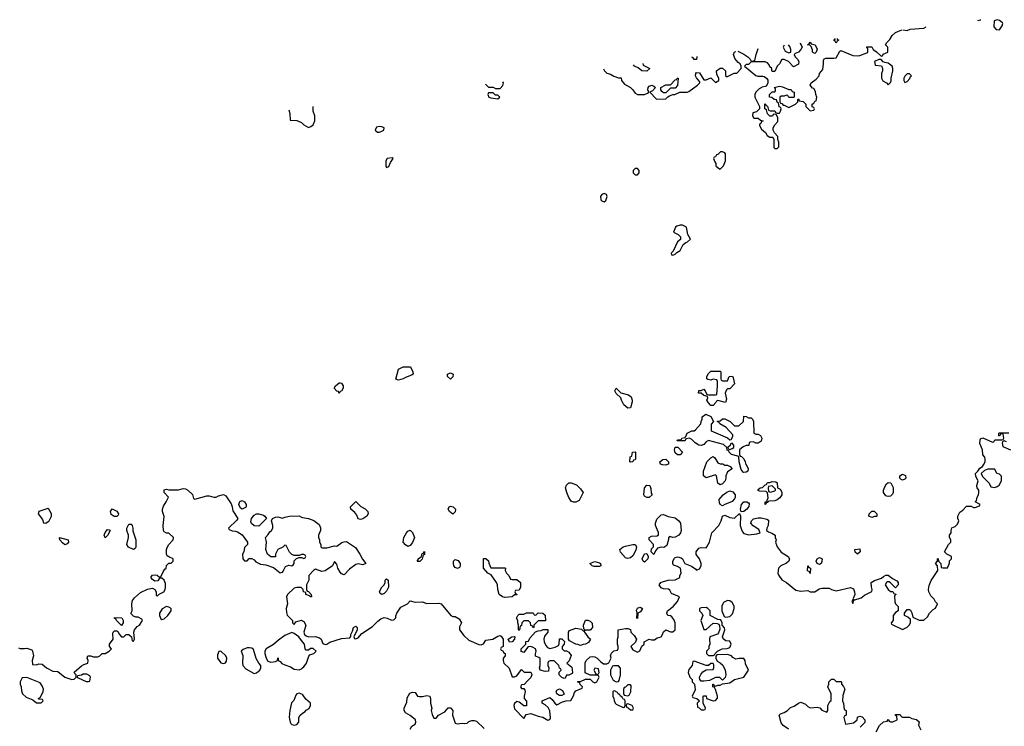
# Model space of a CAD drawing. Header units: inches. Extents: x 2380249 to 2585472, y 382747 to 546448.
# Tile 328 of 626: x 2567609 to 2575931, y 393876 to 399843. Entities that reach past the tile are written whole.
import ezdxf

# ---------------------------------------------------------------- set-up
doc = ezdxf.new("R2010")
doc.units = ezdxf.units.IN
doc.header["$MEASUREMENT"] = 0
doc.layers.add('C5369', color=7, linetype='Continuous')
doc.layers.add('C5379', color=7, linetype='Continuous')

msp = doc.modelspace()

# ---------------------------------------------------------------- linework, layer by layer
at = {"layer": 'C5369', "color": 4}
for points, elevation in [([(2569883.7, 399082.7), (2569890.9, 399050.9), (2569894, 398994), (2569950, 398990.8), (2569970, 398984), (2569990, 398974.8), (2570000, 398965.4)], 36), ([(2567598, 394538), (2567612.7, 394532.7), (2567650, 394531.3), (2567670, 394536), (2567710, 394522), (2567718, 394510), (2567724.7, 394470), (2567714, 394430), (2567718, 394398), (2567750, 394394), (2567770, 394402), (2567799.6, 394399.6), (2567834, 394370), (2567890, 394342), (2567930, 394338), (2567990, 394291), (2568050, 394272), (2568070, 394274), (2568086, 394290), (2568086, 394310), (2568076.4, 394316.4), (2568070, 394332), (2568130, 394386), (2568150, 394398), (2568186, 394410), (2568188, 394430), (2568178, 394450), (2568186, 394470), (2568210, 394472), (2568230, 394462), (2568270, 394462), (2568286, 394470), (2568306, 394490), (2568330, 394491.3), (2568366, 394510), (2568386, 394530), (2568368, 394550), (2568368.4, 394568.4), (2568398, 394610), (2568396.4, 394656.4), (2568399, 394670), (2568410, 394681), (2568430, 394682), (2568436.9, 394676.9), (2568452, 394650), (2568470, 394632), (2568490, 394632), (2568510, 394651.3), (2568531.6, 394651.6), (2568554, 394630), (2568558, 394598), (2568570, 394594), (2568578, 394610), (2568574, 394670), (2568579, 394690), (2568602.7, 394717.3), (2568622, 394730), (2568648, 394770), (2568640.4, 394780.4), (2568610, 394798), (2568590, 394798), (2568570, 394806), (2568548.4, 394828.4), (2568558, 394850), (2568557.2, 394910), (2568562, 394938), (2568578.6, 394961.4), (2568630, 395006.8), (2568690, 395034), (2568730, 395041), (2568750.9, 395030.9), (2568762, 395010), (2568762, 394982), (2568770, 394974), (2568788, 394992), (2568826, 395010), (2568838, 395030), (2568842, 395050), (2568840.4, 395080.4), (2568828.4, 395108.4), (2568810, 395126), (2568790, 395126), (2568775.3, 395104.7), (2568750, 395102), (2568730, 395115.3), (2568719, 395130), (2568721.2, 395138.8), (2568730, 395151.3), (2568756, 395156), (2568771.6, 395151.6), (2568790, 395134), (2568802, 395138), (2568820.2, 395179.8), (2568836.4, 395203.6), (2568846, 395210), (2568850, 395234), (2568870, 395254), (2568890, 395254), (2568906, 395270), (2568906, 395290), (2568870, 395306), (2568856.4, 395316.4), (2568848.7, 395330), (2568848.8, 395368.9), (2568854.6, 395385.4), (2568868.8, 395411.1), (2568906, 395450), (2568908, 395470), (2568870, 395506), (2568850, 395506), (2568830, 395518), (2568824, 395530), (2568822, 395570), (2568828.4, 395648.4), (2568815.3, 395690), (2568815.3, 395710), (2568824.7, 395735.3), (2568848, 395770), (2568866, 395810), (2568829.1, 395849.1), (2568830, 395872), (2568850, 395878), (2568870, 395872), (2568950, 395872), (2568990, 395884.7), (2569010, 395882), (2569030.9, 395870.9), (2569070, 395834), (2569078, 395798), (2569090, 395794), (2569190, 395822), (2569210, 395822), (2569250, 395812), (2569270, 395812), (2569290, 395822), (2569330, 395832), (2569350, 395822), (2569395.3, 395755.3), (2569404.7, 395730), (2569410, 395694), (2569452, 395630), (2569443.6, 395616.4), (2569374, 395550), (2569378, 395538), (2569405.4, 395525.4), (2569430, 395524.7), (2569450, 395518), (2569490, 395491.3), (2569534, 395430), (2569534, 395410), (2569510, 395386), (2569502, 395350), (2569492, 395330), (2569494, 395290), (2569510, 395274), (2569530, 395274), (2569548.4, 395291.6), (2569570, 395292), (2569590, 395282), (2569604.7, 395264.7), (2569643.6, 395243.6), (2569690, 395238), (2569755.3, 395215.3), (2569810, 395171.3), (2569830, 395178), (2569835.5, 395184.5), (2569855.3, 395224.7), (2569883.1, 395236.9), (2569910, 395232), (2569920.4, 395239.6), (2569928, 395250), (2569930, 395274), (2569947.3, 395292.7), (2569970, 395302), (2569990, 395302), (2570000, 395298)], 32), ([(2570000, 395326), (2569990, 395326), (2569970, 395318), (2569930, 395318), (2569910, 395326), (2569890, 395346), (2569862, 395402), (2569850, 395406), (2569831.6, 395388.4), (2569791.6, 395368.4), (2569772, 395330), (2569770, 395306), (2569730, 395308), (2569702, 395330), (2569689.1, 395369.1), (2569695.3, 395430), (2569686, 395470), (2569710, 395494), (2569722, 395518), (2569738, 395530), (2569748, 395550), (2569748.7, 395570), (2569738, 395610), (2569746, 395630), (2569770, 395642), (2569790, 395644.7), (2569830, 395632), (2569850, 395642), (2569890, 395651.3), (2569970, 395654), (2569990, 395642), (2570000, 395640.2)], 32), ([(2570000, 395035.6), (2569987.3, 395047.3), (2569950, 395048), (2569930, 395042), (2569872, 394990), (2569864.7, 394970), (2569871.3, 394910), (2569862, 394870), (2569863.6, 394836.4), (2569870, 394814), (2569914, 394770), (2569914, 394750), (2569930, 394734), (2569942, 394758), (2569950, 394762), (2569990, 394771), (2570000, 394766.5)], 32), ([(2570000, 394589.7), (2569968.7, 394630), (2569930, 394659), (2569910, 394668.7), (2569850, 394641.2), (2569795.9, 394604.1), (2569754.4, 394565.6), (2569691.2, 394528.9), (2569682, 394510), (2569681, 394490), (2569690.9, 394450.9), (2569705.4, 394425.4), (2569730, 394418), (2569770, 394422), (2569788, 394432), (2569790, 394454), (2569794, 394450), (2569794, 394430), (2569810, 394422), (2569825.2, 394405.2), (2569850, 394393.4), (2569897.1, 394377.1), (2569930, 394358), (2569970, 394352), (2569990, 394362), (2570000, 394370)], 32), ([(2570000, 394142.8), (2569970, 394155.3), (2569951.2, 394148.9), (2569942, 394138), (2569925.4, 394094.6), (2569906.4, 394073.6), (2569891.2, 394008.9), (2569887.1, 393952.9), (2569896, 393910), (2569899.6, 393899.6), (2569910, 393891.3), (2569930, 393886), (2569950, 393892), (2569968, 393910), (2569968.7, 393950), (2569978, 393970), (2570000, 393985.4)], 32)]:
    msp.add_lwpolyline(points, dxfattribs=dict(at, elevation=elevation))
for points, elevation in [([(2569490, 395708.7), (2569476.4, 395716.4), (2569462, 395750), (2569470, 395774), (2569490, 395782), (2569510, 395772), (2569522, 395750), (2569522, 395730), (2569516.9, 395723.1)], 32), ([(2567846.4, 395713.6), (2567771.6, 395688.4), (2567764.7, 395670), (2567801, 395621), (2567810, 395594), (2567830, 395592), (2567850, 395604.7), (2567858, 395610), (2567878, 395650), (2567878, 395670), (2567855.3, 395710)], 36), ([(2568406.3, 395646.3), (2568383.2, 395663.2), (2568375.3, 395690), (2568390, 395712), (2568430, 395691.3), (2568444.7, 395670), (2568442, 395658), (2568430, 395648.7)], 32), ([(2569630, 395566), (2569590, 395568), (2569568.8, 395588.9), (2569563.1, 395603.1), (2569568.7, 395630), (2569590, 395658), (2569610, 395671), (2569630, 395671), (2569670, 395658), (2569682, 395650), (2569694, 395630)], 32), ([(2568570, 395368.7), (2568527, 395387), (2568514, 395410), (2568529, 395470), (2568529, 395490), (2568515.3, 395530), (2568515.3, 395550), (2568530, 395582), (2568550, 395582), (2568558, 395570), (2568564.7, 395550), (2568565.4, 395525.4), (2568590.8, 395450), (2568591, 395389), (2568583.6, 395376.4)], 32), ([(2568330, 395466), (2568324, 395490), (2568330, 395512), (2568350, 395538), (2568370, 395534), (2568372, 395530), (2568350, 395486)], 32), ([(2567990, 395409.2), (2567970, 395424), (2567949, 395450), (2567946, 395470), (2568018, 395450), (2568021, 395430), (2568010, 395415.3)], 32), ([(2568850, 394888), (2568811.6, 394868.4), (2568791.3, 394830), (2568791.3, 394810), (2568802.8, 394782.8), (2568810, 394778), (2568830, 394782), (2568862, 394810), (2568888, 394850), (2568888, 394870), (2568870, 394882)], 32), ([(2568470, 394728), (2568426, 394770), (2568422, 394782), (2568410, 394786), (2568410, 394794), (2568471.2, 394791.1), (2568482, 394770), (2568482, 394750)], 32), ([(2569310, 394508.7), (2569292, 394508), (2569279.6, 394480.4), (2569281, 394450), (2569310, 394411.3), (2569330, 394406), (2569349, 394411), (2569355.5, 394424.5), (2569359.3, 394450), (2569352.3, 394470)], 32), ([(2569550, 394539), (2569530, 394537.2), (2569496.9, 394523.1), (2569482, 394510), (2569493.7, 394473.7), (2569490.7, 394410), (2569494.8, 394390), (2569521.1, 394361.1), (2569583.5, 394323.5), (2569590, 394321), (2569610, 394326), (2569638, 394350), (2569648, 394370), (2569648, 394390), (2569630, 394408), (2569607.3, 394447.3), (2569584, 394524), (2569570, 394535.3)], 32), ([(2568176.4, 394316.4), (2568145.4, 394314.6), (2568130, 394306), (2568098, 394302), (2568094, 394290), (2568103.6, 394283.6), (2568170, 394254), (2568190, 394254), (2568202, 394258), (2568206, 394290), (2568202, 394302)], 32), ([(2567670, 394288), (2567630, 394286), (2567611.3, 394250), (2567611.6, 394231.6), (2567622, 394210), (2567623.6, 394176.4), (2567631.3, 394150), (2567662, 394122), (2567719.8, 394099.8), (2567750, 394074), (2567790, 394074), (2567806, 394090), (2567802, 394102), (2567770, 394106), (2567766, 394110), (2567782, 394118), (2567796.4, 394143.6), (2567808, 394170), (2567808.7, 394190), (2567798, 394218), (2567782, 394242)], 32)]:
    msp.add_lwpolyline(points, close=True, dxfattribs=dict(at, elevation=elevation))
at = {"layer": 'C5379', "color": 4}
for points, elevation in [([(2575703.7, 399839.2), (2575710, 399836), (2575730, 399840.7), (2575733.1, 399843)], 36), ([(2574202.5, 399644.3), (2574214, 399630), (2574222, 399610), (2574212, 399590), (2574192, 399570), (2574162, 399558), (2574154, 399550), (2574162, 399530), (2574182, 399510), (2574194, 399490), (2574191.2, 399468.9), (2574150, 399446), (2574106, 399490), (2574070, 399506), (2574050, 399506), (2574032, 399470), (2574012, 399450), (2573990, 399406), (2573970, 399406), (2573966, 399410), (2573966, 399430), (2573950, 399446), (2573943.1, 399463.1), (2573930, 399478), (2573908.4, 399488.4), (2573790, 399486), (2573770, 399466), (2573750, 399466), (2573734, 399450), (2573830, 399372), (2573846.4, 399366.4), (2573890, 399366), (2573902, 399362), (2573922, 399350), (2573931.2, 399331.1), (2573931.6, 399308.4), (2573916.9, 399283.1), (2573910, 399278), (2573885.4, 399274.6), (2573859.6, 399260.4), (2573832, 399230), (2573822, 399210), (2573822, 399190), (2573862, 399110), (2573862, 399090), (2573836, 399064), (2573804.7, 399055.3), (2573802, 399030), (2573812.7, 399012.7), (2573850, 399012), (2573870, 398994), (2573894, 398990), (2573878, 398982), (2573872.7, 398967.3), (2573862, 398958), (2573862, 398950), (2573879.6, 398919.6), (2573911.3, 398891.3), (2573925.4, 398865.4), (2573950, 398852), (2573974, 398850), (2573982, 398830), (2573983.6, 398763.6), (2573990, 398754), (2574010, 398754), (2574026, 398770), (2574026, 398810), (2574018, 398830), (2574016.4, 398856.4), (2573988.4, 398888.4), (2573978, 398910), (2573978, 398930), (2573990, 398954), (2574016.4, 398983.6), (2574016.4, 399016.4), (2574002, 399042), (2573990, 399046), (2573978, 399042), (2573971.6, 399028.4), (2573948.4, 399028.4), (2573928.4, 399048.4), (2573922, 399082), (2573906, 399090), (2573906, 399130), (2573910, 399134), (2573918, 399118), (2573930, 399114), (2573938, 399078), (2573952.7, 399072.7), (2573992, 399072), (2573998, 399058), (2574010, 399054), (2574030, 399054), (2574038, 399070), (2574046, 399090), (2574042, 399102), (2574027.3, 399107.3), (2574022, 399142), (2574010, 399146), (2574006, 399166), (2573986, 399170), (2573967.3, 399187.3), (2573946, 399190), (2573946, 399210), (2573970, 399234), (2573990, 399234), (2573996.4, 399243.6), (2573998, 399258), (2573986, 399270), (2574030, 399282), (2574056.9, 399276.9), (2574110, 399254), (2574130, 399254), (2574138, 399238), (2574154, 399230), (2574154, 399190), (2574150, 399186), (2574110, 399186), (2574102, 399202), (2574090, 399206), (2574070, 399198), (2574043.6, 399196.4), (2574034, 399190), (2574034, 399150), (2574038, 399138), (2574050, 399134), (2574062, 399122), (2574070, 399122), (2574110, 399102), (2574116.4, 399103.6), (2574166, 399130), (2574186, 399150), (2574186, 399170), (2574190, 399174), (2574198, 399158), (2574230, 399152), (2574254, 399130), (2574254, 399110), (2574290, 399074), (2574322, 399078), (2574326, 399090), (2574322, 399102), (2574307.3, 399107.3), (2574306, 399130), (2574322, 399138), (2574330, 399154), (2574342, 399158), (2574346, 399190), (2574338, 399210), (2574336.4, 399236.4), (2574322, 399262), (2574310, 399266), (2574288.8, 399291.1), (2574298, 399310), (2574340.4, 399339.6), (2574366, 399370), (2574368, 399390), (2574396.5, 399423.5), (2574404, 399470), (2574402, 399498), (2574407.3, 399512.7), (2574422, 399518), (2574490, 399518), (2574510, 399522), (2574542, 399578), (2574550, 399582), (2574650, 399541), (2574690, 399538), (2574710, 399542), (2574770, 399562), (2574778, 399570), (2574778, 399598), (2574770, 399606), (2574770, 399614), (2574810, 399614), (2574822, 399590), (2574851.2, 399571.1), (2574890, 399534), (2574902, 399538), (2574908.4, 399551.6), (2574946, 399570), (2574946, 399610), (2574926, 399630), (2574938, 399650), (2574963.1, 399676.9), (2574982, 399710), (2575010, 399736), (2575065.4, 399756.3)], 36), ([(2575073.9, 399757.4), (2575110, 399752), (2575136.4, 399763.6), (2575250, 399772), (2575269.7, 399782.8)], 36), ([(2574510, 399646), (2574502, 399662), (2574488, 399670), (2574502, 399678), (2574502.6, 399683.2)], 36), ([(2574517.1, 399685.1), (2574518, 399678), (2574532, 399670), (2574518, 399662), (2574510, 399646)], 36), ([(2572543.5, 399428.9), (2572552, 399410), (2572570, 399392), (2572602, 399382), (2572630, 399366), (2572670, 399352), (2572692.7, 399352.7), (2572694, 399330), (2572719.6, 399299.6), (2572771.2, 399271.1), (2572792, 399250), (2572810, 399222), (2572830, 399212), (2572888.4, 399211.6), (2572916.4, 399223.6), (2572926, 399230), (2572918, 399250), (2572922, 399270), (2572930, 399282), (2572951, 399291), (2572970, 399282), (2572982, 399270), (2572956.9, 399243.1), (2572934, 399230), (2572990, 399172), (2573070, 399174), (2573087.3, 399192.7), (2573100.4, 399199.6), (2573128.4, 399211.6), (2573147.3, 399212.7), (2573188.4, 399231.6), (2573250, 399231.3), (2573263.1, 399236.9), (2573338, 399290), (2573358, 399310), (2573358, 399318), (2573328.4, 399351.6), (2573322, 399370), (2573324, 399390), (2573330, 399398), (2573354.4, 399394.4), (2573390, 399334), (2573410, 399334), (2573450, 399352), (2573490, 399314), (2573518, 399330), (2573518, 399350), (2573500.4, 399380.4), (2573498, 399410), (2573530, 399434), (2573550, 399434), (2573574, 399410), (2573574, 399370), (2573583.6, 399363.6), (2573590, 399362), (2573648.4, 399391.6), (2573670, 399392), (2573706, 399430), (2573708, 399450), (2573698, 399470), (2573681.2, 399481.2), (2573654.6, 399514.6), (2573642, 399550), (2573650, 399572), (2573660.8, 399573.9)], 36), ([(2573678.2, 399576.2), (2573730.7, 399550.7), (2573762, 399530), (2573782, 399510), (2573790, 399494), (2573822, 399498), (2573834, 399550), (2573851, 399598.6)], 36), ([(2574070.6, 399627.2), (2574062, 399610), (2574078, 399578), (2574110, 399562), (2574126, 399570), (2574128, 399590), (2574118, 399618), (2574107.5, 399631.9)], 36), ([(2572875.3, 399472), (2572878, 399458), (2572934, 399430), (2572910, 399408.7)], 36), ([(2573310, 399506), (2573302, 399522), (2573290.4, 399525.9)], 36), ([(2573332.3, 399531.3), (2573330, 399506), (2573310, 399506)], 36), ([(2572910, 399408.7), (2572866, 399410), (2572836.4, 399436.4), (2572806, 399450), (2572796.3, 399461.7)], 36), ([(2571544.8, 399299.2), (2571570, 399274), (2571610, 399272), (2571630, 399262), (2571670, 399262), (2571693.6, 399286.4), (2571698, 399310), (2571693.7, 399318.6)], 36), ([(2570000, 398965.4), (2570010, 398956), (2570050, 398932), (2570070, 398942), (2570090, 398954), (2570102, 398990), (2570102, 399030), (2570089.2, 399070), (2570088.7, 399110), (2570089, 399110.2)], 36), ([(2570000, 394766.5), (2570010, 394762), (2570026, 394730), (2570011, 394670), (2570016, 394650), (2570030, 394638.8), (2570050, 394630.8), (2570110, 394634.8), (2570142.8, 394622.8), (2570158, 394610), (2570170, 394574), (2570190, 394566), (2570206, 394570), (2570230, 394584.7), (2570330, 394618), (2570398, 394622), (2570407.3, 394632.7), (2570408, 394650), (2570422, 394678), (2570429.3, 394710.7), (2570450, 394722), (2570462, 394710), (2570462, 394690), (2570434, 394630), (2570438, 394618), (2570450, 394614), (2570470, 394622), (2570500.2, 394659.8), (2570590, 394718), (2570635.5, 394764.5), (2570662, 394782), (2570690, 394794.8), (2570714, 394790), (2570750, 394772), (2570770, 394774), (2570788, 394792), (2570788, 394808), (2570795.3, 394830), (2570830, 394882), (2570886, 394910), (2570910, 394934), (2570950, 394924.7), (2571010, 394926), (2571050, 394911.3), (2571150, 394916), (2571170, 394911), (2571251.6, 394811.6), (2571270, 394802), (2571290, 394802), (2571323.6, 394783.6), (2571342, 394750), (2571325.4, 394714.6), (2571324.7, 394690), (2571363.5, 394643.5), (2571404, 394604), (2571490, 394566), (2571510, 394564.7), (2571529, 394571), (2571550, 394602), (2571609.1, 394610.9), (2571650, 394638), (2571670, 394642), (2571678, 394638), (2571694, 394610), (2571694, 394550), (2571678, 394542), (2571674, 394530), (2571678, 394518), (2571692.7, 394512.7), (2571698, 394498), (2571712, 394490), (2571712, 394470), (2571694, 394450), (2571694, 394430), (2571702, 394410), (2571745.4, 394365.4), (2571770, 394294), (2571790, 394292), (2571810, 394302), (2571850, 394354), (2571872.7, 394332.7), (2571930, 394331.3), (2571938, 394310), (2571930, 394288), (2571899.6, 394260.4), (2571872.7, 394227.3), (2571850, 394226), (2571842, 394210), (2571850, 394194), (2571870, 394194), (2571879.6, 394179.6), (2571882, 394170), (2571871.3, 394130), (2571871.6, 394111.6), (2571892, 394088), (2571892.7, 394047.3), (2571870, 394048), (2571830, 394078), (2571810, 394086), (2571791.6, 394068.4), (2571784.7, 394050), (2571790, 394022), (2571870, 393942), (2571890, 393974), (2571930, 393984.7), (2571990, 393961), (2572030, 393951.3), (2572074, 393926), (2572088.4, 393931.6), (2572094, 393946), (2572090, 394006), (2572074.6, 394034.6), (2572050, 394058), (2572026, 394070), (2572026, 394090), (2572090, 394118), (2572110, 394102), (2572132, 394070), (2572150, 394058), (2572198, 394082), (2572228.4, 394091.6), (2572267.3, 394092.7), (2572290, 394134), (2572298, 394162), (2572310, 394174), (2572362, 394198), (2572366, 394210), (2572347.3, 394227.3), (2572342, 394242), (2572327.3, 394247.3), (2572327.3, 394252.7), (2572350, 394254), (2572390, 394274), (2572430, 394274), (2572454, 394250), (2572470, 394242), (2572486, 394250), (2572506, 394290), (2572502, 394302), (2572490, 394306), (2572430, 394306), (2572387.3, 394327.3), (2572388.4, 394411.6), (2572398, 394430), (2572430, 394462), (2572450, 394464.7), (2572470, 394462), (2572490.7, 394450.7), (2572519.6, 394419.6), (2572543.6, 394403.6), (2572570, 394402), (2572588, 394412), (2572608, 394450), (2572602, 394470), (2572610, 394494), (2572630, 394512), (2572662, 394518), (2572667.3, 394532.7), (2572668, 394550), (2572662, 394570), (2572662, 394610), (2572668, 394630), (2572666, 394690), (2572730, 394702), (2572750, 394702), (2572772.7, 394692.7), (2572774, 394670), (2572803.6, 394643.6), (2572822, 394610), (2572812.7, 394587.3), (2572774, 394550), (2572790, 394522), (2572830, 394502), (2572850, 394514), (2572867.3, 394552.7), (2572886, 394570), (2572886, 394590), (2572930, 394612), (2572950, 394604.7), (2572974.6, 394605.4), (2572998, 394622), (2573030, 394632), (2573042, 394650), (2573050, 394674), (2573068.8, 394691.1), (2573110, 394672), (2573130, 394672), (2573148, 394690), (2573148, 394750), (2573136.4, 394776.4), (2573120.4, 394800.4), (2573110, 394808), (2573086, 394810), (2573078, 394830), (2573084, 394850), (2573132.9, 394887.1), (2573168, 394930), (2573186, 394970), (2573117.2, 394997.2), (2573104, 395024), (2573094, 395034), (2573050, 395037.2), (2573030, 395045.2), (2573014, 395070), (2573028, 395090), (2573043.2, 395096.8), (2573090, 395111), (2573150, 395112), (2573188, 395132), (2573188, 395148), (2573199, 395170), (2573195.3, 395210), (2573170, 395224), (2573135.3, 395235.3), (2573129.1, 395249.1), (2573129.2, 395270.8), (2573143.2, 395296.8), (2573150, 395301), (2573170, 395306.8), (2573198.5, 395298.5), (2573211, 395290), (2573232, 395250), (2573287.1, 395227.1), (2573323.6, 395203.6), (2573330, 395194), (2573354.6, 395205.4), (2573368, 395230), (2573368, 395250), (2573355.3, 395290), (2573327, 395327), (2573325.2, 395350), (2573350, 395378.8), (2573370, 395384.7), (2573410, 395382), (2573418, 395390), (2573439, 395430), (2573459, 395510), (2573518, 395570), (2573538, 395610), (2573549.2, 395650.8), (2573570, 395658), (2573610, 395638), (2573650, 395632), (2573694, 395674), (2573702, 395650), (2573698, 395570), (2573711.3, 395530), (2573716.9, 395516.9), (2573730, 395504.7), (2573770, 395491.3), (2573840.4, 395499.6), (2573866, 395510), (2573856.5, 395536.5), (2573809.3, 395569.3), (2573789, 395590), (2573793.2, 395610), (2573810, 395626.8), (2573850, 395636.4), (2573875.2, 395635.2), (2573924.7, 395624.7), (2573936.9, 395616.9), (2573934.8, 395570), (2573924.7, 395550), (2573922, 395530), (2573936.9, 395516.9), (2573966.4, 395506.4), (2573994, 395490), (2573994, 395470), (2574002, 395450), (2573998, 395430), (2574011, 395390), (2574045.2, 395345.2), (2574104.7, 395310), (2574114.8, 395290), (2574110, 395269), (2574090, 395254), (2574042, 395230), (2574022, 395210), (2574018, 395170), (2574024.7, 395150), (2574051.6, 395111.6), (2574090, 395091.3), (2574170, 395026), (2574210, 395018), (2574270, 395022), (2574290, 395012), (2574330, 395012), (2574364.7, 395035.3), (2574390, 395042), (2574450, 395042), (2574470, 395031.3), (2574510, 395021), (2574630, 395046.8), (2574655.5, 395035.5), (2574664, 395010), (2574666.8, 394990), (2574654, 394954), (2574658, 394942), (2574650, 394946), (2574642, 394930), (2574650, 394914), (2574660.4, 394939.6), (2574720.2, 394959.8), (2574750, 394982), (2574810, 395014), (2574815.3, 395030), (2574807.3, 395052.7), (2574806, 395090), (2574833.6, 395106.4), (2574894, 395126), (2574910, 395142), (2574930, 395152), (2574950, 395152), (2574984.7, 395124.7), (2575023.6, 395103.6), (2575034, 395090), (2575034, 395070), (2575010, 395046), (2574970, 395088), (2574956.4, 395096.4), (2574943.6, 395096.4), (2574934, 395090), (2574924.7, 395070), (2574950, 395032), (2574970, 395014), (2574990, 395014), (2574998, 394998), (2575012.7, 394992.7), (2575012.7, 394987.3), (2575002, 394978), (2575005.4, 394925.4), (2575012, 394910), (2575032.7, 394887.3), (2575034, 394850), (2575010, 394838), (2574992, 394810), (2574992, 394770), (2574974, 394750), (2574978, 394738), (2575070, 394692), (2575110, 394712), (2575128, 394730), (2575138, 394750), (2575138, 394778), (2575116.4, 394796.4), (2575086, 394810), (2575086, 394830), (2575110, 394862), (2575130, 394862), (2575136.9, 394856.9), (2575150, 394834), (2575158, 394798), (2575210, 394772), (2575250, 394772), (2575280.4, 394799.6), (2575298, 394830), (2575330, 394862), (2575350, 394874), (2575366, 394910), (2575350, 394926), (2575338, 394950), (2575310, 394978), (2575293.2, 395010), (2575289, 395030), (2575296.5, 395063.5), (2575313.6, 395106.4), (2575368, 395190), (2575366, 395230), (2575348.7, 395250), (2575366, 395270), (2575366, 395290), (2575372.7, 395292.7), (2575374, 395270), (2575394, 395250), (2575398, 395218), (2575410, 395214), (2575450, 395214), (2575467.3, 395252.7), (2575468.4, 395271.6), (2575486, 395290), (2575486, 395310), (2575446, 395330), (2575426, 395350), (2575458, 395410), (2575478, 395430), (2575478, 395450), (2575468, 395470), (2575468.4, 395488.4), (2575482, 395510), (2575482, 395530), (2575488.4, 395551.6), (2575516.4, 395563.6), (2575536.4, 395583.6), (2575546, 395610), (2575538, 395630), (2575538, 395650), (2575556.4, 395683.6), (2575580.4, 395699.6), (2575610, 395734), (2575650, 395734), (2575670, 395722), (2575683.6, 395723.6), (2575722, 395738), (2575726, 395750), (2575686, 395770), (2575696.4, 395783.6), (2575702, 395810), (2575714, 395830), (2575715.3, 395850), (2575715.3, 395870), (2575702, 395890), (2575699, 395910), (2575708.7, 395950), (2575690, 395986), (2575688.7, 396010), (2575708.4, 396031.6), (2575723.1, 396056.9), (2575746, 396070), (2575756.4, 396083.6), (2575768, 396110), (2575768, 396130), (2575767.3, 396147.3), (2575748.8, 396168.9), (2575748, 396210), (2575723.1, 396263.1), (2575725.6, 396294.4), (2575730, 396302), (2575750, 396312), (2575830, 396274), (2575842, 396278), (2575850, 396294), (2575910, 396294), (2575922, 396298), (2575926, 396310), (2575922, 396342), (2575910, 396346), (2575898, 396342), (2575890, 396326), (2575886, 396330), (2575886, 396350), (2575890, 396354), (2575970, 396354)], 32), ([(2575950, 396278), (2575930, 396286), (2575918, 396282), (2575914, 396270), (2575918, 396238), (2575982, 396210)], 32), ([(2570000, 395640.2), (2570050, 395631), (2570093.7, 395613.7), (2570138.8, 395578.8), (2570151.6, 395551.6), (2570151.2, 395528.9), (2570134, 395490), (2570134, 395470), (2570142, 395450), (2570142, 395430), (2570154, 395410), (2570154, 395390), (2570163.6, 395383.6), (2570203.6, 395383.6), (2570270, 395401), (2570290, 395398), (2570332.5, 395427.5), (2570350, 395434.8), (2570370, 395436), (2570446.4, 395386.4), (2570484.7, 395330), (2570506, 395286), (2570534, 395250), (2570510, 395238), (2570470, 395248), (2570450, 395242), (2570396.8, 395203.2), (2570350, 395155.3), (2570330, 395162), (2570316.5, 395176.5), (2570299, 395210), (2570290, 395246), (2570270, 395266), (2570252, 395230), (2570190, 395188.7), (2570163.1, 395183.1), (2570110, 395202), (2570092, 395190), (2570052, 395150), (2570052, 395110), (2570034, 395070), (2570034, 395030), (2570038, 395018), (2570050, 395014), (2570072, 394990), (2570074, 394970), (2570066, 394970), (2570058, 394978), (2570028, 394990), (2570026, 395006), (2570008, 395010), (2570006, 395030), (2570000, 395035.6)], 32), ([(2570000, 395298), (2570010, 395294), (2570022, 395298), (2570026, 395310), (2570022, 395322), (2570010, 395326), (2570000, 395326)], 32), ([(2570000, 394370), (2570010, 394378), (2570031.7, 394408.3), (2570053.2, 394466.8), (2570062, 394478), (2570095.3, 394490), (2570114, 394510), (2570090, 394532.7), (2570067.1, 394532.9), (2570050, 394518), (2570030, 394518), (2570022, 394530), (2570015.3, 394570), (2570000, 394589.7)], 32), ([(2574108, 393850), (2574062, 393882), (2574044.1, 393904.1), (2574029.2, 393970.8), (2574039, 393981), (2574069.1, 393990.9), (2574098, 394010), (2574124.7, 394035.3), (2574153.6, 394046.4), (2574190, 394072), (2574210, 394078), (2574250, 394062), (2574270, 394042), (2574290, 394032), (2574350, 394038), (2574371, 394031), (2574390, 394012), (2574430, 393994), (2574438, 394010), (2574438, 394050), (2574456.4, 394083.6), (2574467.3, 394092.7), (2574468, 394150), (2574438, 394210), (2574447.3, 394232.7), (2574448.4, 394251.6), (2574470, 394274), (2574490, 394274), (2574510, 394254), (2574550, 394254), (2574554, 394250), (2574554, 394230), (2574572.7, 394212.7), (2574582, 394190), (2574565.4, 394134.6), (2574562, 394090), (2574572.7, 394067.3), (2574578, 394018), (2574594, 394010), (2574594, 393970), (2574578, 393962), (2574574, 393950), (2574590, 393894), (2574656.4, 393903.6), (2574686, 393930), (2574690, 393952), (2574710, 393962), (2574730, 393956), (2574751.3, 393930), (2574751.3, 393908.7), (2574712.7, 393867.3)], 28), ([(2570909.4, 393850.6), (2570922.7, 393877.3), (2570950, 393894), (2570958, 393910), (2570955.3, 393930), (2570910, 393968), (2570870, 393988.7), (2570858, 394010), (2570858, 394030), (2570880.4, 394079.6), (2570883.1, 394116.9), (2570905.6, 394154.4), (2570930, 394164.7), (2570950, 394162), (2570971, 394131), (2570986.4, 394126.4), (2571013.6, 394126.4), (2571050, 394134.8), (2571074, 394130), (2571082, 394110), (2571082, 394070), (2571091, 394030), (2571086, 394010), (2571094.4, 393974.4), (2571110, 393944.7), (2571130, 393944.7), (2571149.4, 393970.6), (2571202.7, 393997.3), (2571229.5, 394030.5), (2571250, 394030.8), (2571270.7, 394010), (2571266, 393970), (2571290, 393902), (2571310, 393896), (2571350, 393901), (2571370, 393898), (2571390, 393902), (2571404.7, 393915.3), (2571430, 393924.7), (2571450, 393924.7), (2571470, 393918), (2571535.6, 393855.6)], 28), ([(2570000, 393985.4), (2570020.4, 393999.6), (2570030, 394012), (2570054.6, 394025.4), (2570068, 394050), (2570068, 394070), (2570026, 394106), (2570002, 394142), (2570000, 394142.8)], 32), ([(2574848, 393830), (2574876.4, 393883.6), (2574910, 393914), (2574942, 393918), (2574950, 393934), (2574958, 393918), (2574970, 393914), (2574990, 393914), (2575026, 393930), (2575022, 393962), (2575010, 393966), (2575010, 393974), (2575050, 393974), (2575058, 393958), (2575070, 393954), (2575130, 393954), (2575150, 393942), (2575190, 393932), (2575210, 393914), (2575205.4, 393885.4), (2575226.4, 393846.4)], 28)]:
    msp.add_lwpolyline(points, dxfattribs=dict(at, elevation=elevation))
for points, elevation in [([(2575870, 399841.2), (2575846, 399834), (2575843.6, 399783.6), (2575861, 399761), (2575890, 399758), (2575914, 399790), (2575919, 399810), (2575916.5, 399816.5), (2575890, 399837.2)], 36), ([(2574330, 399558), (2574309.1, 399569.1), (2574308.4, 399588.4), (2574298, 399618), (2574287.3, 399627.3), (2574268, 399630), (2574282, 399638), (2574290, 399654), (2574298, 399638), (2574331.2, 399631.1), (2574350, 399594), (2574342, 399570)], 36), ([(2574890, 399506), (2574870, 399506), (2574834, 399490), (2574838, 399458), (2574892.7, 399452.7), (2574902, 399430), (2574902, 399410), (2574892.7, 399387.3), (2574892, 399350), (2574905.4, 399325.4), (2574934, 399310), (2574950, 399294), (2574970, 399314), (2574974.6, 399325.4), (2574975.3, 399350), (2574989, 399410), (2574989, 399430), (2574982, 399450), (2574950, 399475.3), (2574920.4, 399480.4), (2574907.3, 399487.3)], 36), ([(2573050, 399226), (2573036.4, 399236.4), (2573028, 399250), (2573028.8, 399271.1), (2573070, 399294), (2573110, 399294), (2573150, 399334), (2573162, 399338), (2573166, 399350), (2573174, 399350), (2573170, 399286), (2573150, 399266), (2573110, 399266), (2573070, 399226)], 36), ([(2575130, 399386), (2575110, 399386), (2575090, 399366), (2575082, 399350), (2575082, 399330), (2575090, 399314), (2575110, 399322), (2575133.6, 399346.4), (2575138, 399362), (2575146, 399370)], 36), ([(2571610, 399226), (2571570, 399226), (2571564.7, 399210), (2571574, 399190), (2571590, 399182), (2571650, 399174), (2571666, 399190), (2571650, 399206), (2571630, 399206)], 36), ([(2570650, 398942), (2570625.4, 398934.6), (2570614, 398910), (2570632.7, 398892.7), (2570650, 398892), (2570670, 398902), (2570686, 398910), (2570688, 398930), (2570670, 398939)], 36), ([(2573550, 398728), (2573532.7, 398727.3), (2573510, 398706), (2573498, 398702), (2573490, 398686), (2573478, 398682), (2573474, 398670), (2573483.6, 398643.6), (2573494, 398630), (2573494, 398610), (2573514, 398590), (2573530, 398582), (2573558, 398610), (2573575.3, 398650), (2573575.3, 398710), (2573570, 398718)], 36), ([(2570756.4, 398676.4), (2570714, 398670), (2570702, 398650), (2570702, 398610), (2570710, 398594), (2570730, 398602), (2570744, 398636), (2570766, 398670)], 36), ([(2572830, 398586), (2572810, 398586), (2572794, 398570), (2572794, 398550), (2572810, 398534), (2572830, 398534), (2572846, 398550), (2572846, 398570)], 36), ([(2572550, 398375.3), (2572530, 398368), (2572518, 398350), (2572522, 398322), (2572530, 398312), (2572550, 398304.7), (2572563.1, 398316.9), (2572575.3, 398350), (2572568, 398368)], 36), ([(2573210, 398108.7), (2573190, 398108.7), (2573162, 398098), (2573152, 398090), (2573134, 398050), (2573174, 398030), (2573194, 398010), (2573192.7, 397987.3), (2573170, 397966), (2573132.7, 397887.3), (2573114, 397870), (2573118, 397858), (2573130, 397854), (2573150, 397862), (2573162, 397878), (2573190, 397894), (2573216.4, 397943.6), (2573238, 397962), (2573253.6, 397966.4), (2573278, 397990), (2573255.3, 398030), (2573246, 398090)], 36), ([(2570810, 396798), (2570788.4, 396808.4), (2570809.1, 396890.9), (2570849.1, 396910.9), (2570911, 396911), (2570932, 396870), (2570934, 396850), (2570919.6, 396840.4), (2570870, 396822), (2570850, 396808.7)], 32), ([(2571250, 396808), (2571226, 396830), (2571226, 396850), (2571250, 396862), (2571272, 396850), (2571270, 396826)], 32), ([(2573550, 396794), (2573590, 396794), (2573606, 396830), (2573632.7, 396832.7), (2573639.6, 396819.6), (2573651.3, 396768.7), (2573610, 396726), (2573590, 396726), (2573583.6, 396716.4), (2573572, 396690), (2573582, 396638), (2573574, 396610), (2573510, 396626), (2573498, 396622), (2573494, 396610), (2573470, 396586), (2573450, 396586), (2573430, 396606), (2573418, 396630), (2573426, 396650), (2573422, 396662), (2573390, 396668), (2573370, 396688), (2573346, 396690), (2573350, 396712), (2573367.3, 396712.7), (2573390, 396722), (2573402, 396710), (2573418, 396678), (2573430, 396674), (2573490, 396674), (2573502, 396678), (2573508, 396750), (2573507.3, 396787.3), (2573502, 396802), (2573470, 396808), (2573450, 396798), (2573424.7, 396804.7), (2573418, 396810), (2573418, 396830), (2573430, 396854), (2573450, 396874), (2573530, 396874), (2573534, 396870), (2573534, 396810), (2573538, 396798)], 32), ([(2570310, 396686), (2570302, 396702), (2570290, 396706), (2570268, 396730), (2570278, 396750), (2570310, 396776), (2570316.9, 396776.9), (2570330, 396774), (2570342, 396750), (2570342, 396730), (2570330, 396706), (2570318, 396702)], 32), ([(2572750, 396562), (2572715.3, 396590), (2572694, 396630), (2572688.8, 396648.9), (2572650, 396686), (2572638, 396710), (2572650, 396732), (2572691, 396691), (2572753.7, 396673.7), (2572777.3, 396657.3), (2572786, 396630), (2572785.4, 396614.6), (2572770, 396566)], 32), ([(2573610, 396294), (2573622, 396298), (2573636.4, 396323.6), (2573636.4, 396336.4), (2573580.4, 396400.4), (2573526, 396430), (2573522, 396442), (2573507.3, 396447.3), (2573507.3, 396452.7), (2573530, 396454), (2573548.4, 396471.6), (2573570, 396472), (2573614, 396450), (2573650, 396414), (2573687.3, 396412.7), (2573726, 396450), (2573730, 396494), (2573750, 396492), (2573770, 396482), (2573790, 396482), (2573802, 396470), (2573812, 396450), (2573814, 396350), (2573830, 396342), (2573850, 396342), (2573870, 396332), (2573882, 396310), (2573875.3, 396284.7), (2573850, 396266), (2573830, 396266), (2573810, 396278), (2573783.6, 396276.4), (2573774, 396270), (2573772.7, 396247.3), (2573750, 396246), (2573723.6, 396236.4), (2573694, 396210), (2573694, 396170), (2573698, 396158), (2573710, 396154), (2573730, 396134), (2573742, 396110), (2573746, 396086), (2573755.3, 396075.3), (2573764.7, 396050), (2573762, 396030), (2573750, 396022), (2573730, 396019), (2573722.7, 396022.7), (2573705.6, 396045.6), (2573688.8, 396108.9), (2573686, 396150), (2573678, 396158), (2573626, 396170), (2573606, 396190), (2573602, 396202), (2573587.3, 396207.3), (2573586, 396230), (2573556.4, 396256.4), (2573430, 396288), (2573410, 396278), (2573390, 396255.3), (2573370, 396248), (2573350, 396248.7), (2573318, 396270), (2573290, 396298), (2573270, 396308), (2573238, 396302), (2573234, 396290), (2573227.3, 396287.3), (2573170, 396286), (2573166, 396290), (2573170, 396294), (2573202, 396298), (2573206, 396310), (2573230, 396314), (2573238, 396322), (2573250, 396352), (2573290, 396372), (2573310, 396372), (2573320.4, 396379.6), (2573366, 396430), (2573368, 396450), (2573378, 396470), (2573378, 396490), (2573408.4, 396511.6), (2573451.2, 396491.1), (2573474, 396450), (2573452.7, 396427.3), (2573454, 396370), (2573592, 396312)], 32), ([(2573170, 396168), (2573150, 396186), (2573142, 396210), (2573150, 396234), (2573172.7, 396232.7), (2573211.6, 396191.6), (2573190, 396168)], 32), ([(2573630, 396266), (2573618, 396262), (2573612.7, 396247.3), (2573594, 396230), (2573598, 396218), (2573610, 396214), (2573630, 396222), (2573646, 396230), (2573646, 396250)], 32), ([(2572770, 396106), (2572766, 396110), (2572768, 396150), (2572782, 396158), (2572788.8, 396191.1), (2572810, 396194), (2572814, 396190), (2572812.7, 396132.7), (2572810, 396126), (2572798, 396122), (2572790, 396108)], 32), ([(2573570, 396082), (2573590, 396082), (2573614, 396070), (2573631.2, 396051.1), (2573590, 396026), (2573578, 395990), (2573578, 395970), (2573571.3, 395950), (2573550, 395924), (2573530, 395915.3), (2573510, 395928), (2573498, 395990), (2573490, 395998), (2573410, 395975.3), (2573388.7, 395990), (2573388, 396030), (2573415.3, 396110), (2573450, 396142), (2573470, 396154), (2573483.6, 396143.6), (2573510, 396102), (2573530, 396092), (2573551.6, 396091.6)], 32), ([(2573070, 396082), (2573043.1, 396083.1), (2573026, 396090), (2573018, 396110), (2573046, 396130), (2573070, 396131.3), (2573092, 396110), (2573094, 396090), (2573090, 396088)], 32), ([(2575070, 395955.3), (2575060.2, 395960.2), (2575048, 395970), (2575048, 395990), (2575070, 396004.7), (2575094.8, 395994.8), (2575098, 395970), (2575090, 395962)], 32), ([(2575792.7, 396047.3), (2575763.6, 396036.4), (2575734, 396010), (2575745.4, 395985.4), (2575802, 395930), (2575818, 395898), (2575850, 395892), (2575870, 395902), (2575888.4, 395911.6), (2575908, 395950), (2575907.3, 395987.3), (2575890, 396006), (2575868, 396010), (2575850, 396046)], 32), ([(2572290, 395768.7), (2572270, 395778), (2572250, 395808), (2572233.2, 395850), (2572222, 395890), (2572230, 395912), (2572250, 395931), (2572270, 395931), (2572316, 395916), (2572350, 395882), (2572372, 395850), (2572336.9, 395783.1), (2572310, 395768.7)], 32), ([(2572910, 395808), (2572890, 395818), (2572884, 395830), (2572889.4, 395890.6), (2572910, 395911.3), (2572934, 395910), (2572943.6, 395883.6), (2572944.7, 395844.7), (2572954, 395830), (2572930, 395808)], 32), ([(2573910, 395749), (2573909, 395770), (2573926, 395774), (2573926, 395786), (2573935.3, 395804.7), (2573928, 395848), (2573918, 395858), (2573860.4, 395860.4), (2573850, 395866), (2573850, 395874), (2573866, 395890), (2573887.3, 395892.7), (2573910, 395914), (2573922, 395918), (2573930, 395934), (2573950, 395934), (2573970, 395942), (2573999.6, 395939.6), (2574011.6, 395931.6), (2574014, 395890), (2574036.9, 395876.9), (2574050, 395854), (2574051.3, 395830), (2574034.4, 395805.6), (2574010.9, 395789.1), (2573990, 395779), (2573942, 395778), (2573930, 395766), (2573918, 395762)], 32), ([(2573970, 395906), (2573938, 395902), (2573934, 395890), (2573938, 395858), (2573954, 395854), (2573990, 395864.7), (2573998, 395870), (2573998, 395878)], 32), ([(2574950, 395815.3), (2574930, 395822), (2574908.7, 395850), (2574908.7, 395870), (2574922, 395898), (2574936.4, 395923.6), (2574950, 395934), (2574971.2, 395931.1), (2574991.2, 395891.1), (2574991.2, 395848.9), (2574985.4, 395834.6), (2574970, 395818)], 32), ([(2573550, 395738), (2573530, 395748), (2573523.1, 395763.1), (2573522, 395790), (2573555.3, 395830), (2573586.8, 395853.2), (2573610, 395864), (2573637.1, 395857.1), (2573657.3, 395830), (2573657.3, 395810), (2573650, 395795.3), (2573630, 395774), (2573570, 395748)], 32), ([(2570490, 395622), (2570470, 395628), (2570458, 395658), (2570442, 395682), (2570408, 395710), (2570406, 395730), (2570450, 395774), (2570491.6, 395731.6), (2570530, 395712), (2570552, 395690), (2570554, 395670), (2570542, 395650), (2570510, 395628.7)], 32), ([(2571270, 395668), (2571242, 395690), (2571229.2, 395710), (2571238, 395730), (2571250, 395736), (2571272, 395730), (2571291.3, 395710), (2571290, 395686)], 32), ([(2573706, 395686), (2573702, 395710), (2573708.7, 395750), (2573729.3, 395770.7), (2573754, 395770), (2573770, 395762), (2573774.4, 395754.4), (2573771.2, 395731.1), (2573756, 395710), (2573730, 395688.7)], 32), ([(2573129, 395469), (2573102, 395478), (2573092, 395468), (2573092, 395452), (2573077.3, 395402.7), (2573054.4, 395385.6), (2573030, 395389), (2573001, 395379), (2572983.6, 395356.4), (2572970, 395326), (2572946, 395350), (2572950, 395374), (2572966, 395390), (2572966, 395410), (2572928, 395450), (2572928, 395470), (2572950, 395482), (2572996.4, 395483.6), (2573007.3, 395492.7), (2573007.3, 395512.7), (2572984, 395570), (2572984, 395590), (2572994, 395626), (2573030, 395662), (2573050, 395664.7), (2573090, 395646), (2573150, 395636), (2573181, 395610), (2573194, 395590), (2573198.8, 395530), (2573194.8, 395510), (2573181, 395490), (2573150, 395473.2)], 32), ([(2574810, 395638), (2574786, 395650), (2574788, 395670), (2574810, 395692), (2574832, 395692), (2574854, 395670), (2574854, 395650), (2574850, 395648), (2574832.7, 395647.3)], 32), ([(2570890, 395395.3), (2570868.8, 395408.9), (2570848.7, 395430), (2570855.3, 395470), (2570879, 395510), (2570890, 395524.7), (2570910, 395532), (2570930, 395512), (2570946, 395470), (2570930, 395428), (2570910, 395402)], 32), ([(2572750, 395294), (2572730, 395299), (2572686.3, 395346.3), (2572682, 395370), (2572708.7, 395390), (2572730, 395397.3), (2572790, 395410.8), (2572810, 395411), (2572821, 395390), (2572816.8, 395363.2), (2572790, 395315.3), (2572770, 395299)], 32), ([(2570970, 395266), (2570968, 395270), (2570978, 395282), (2570978, 395290), (2571006, 395310), (2571010, 395334), (2571022, 395338), (2571030, 395352), (2571030, 395326), (2571018, 395322), (2571010, 395286), (2570990, 395266)], 32), ([(2572890, 395262), (2572878, 395270), (2572869.2, 395290), (2572890, 395332), (2572910, 395334), (2572922, 395310), (2572918, 395290)], 32), ([(2574690, 395328), (2574670, 395346), (2574668, 395370), (2574710, 395374), (2574711.6, 395348.4)], 32), ([(2571310, 395209), (2571290, 395215.3), (2571279, 395230), (2571274, 395250), (2571275.3, 395270), (2571290, 395284.7), (2571314.4, 395274.4), (2571330.8, 395250), (2571330.9, 395229.1), (2571324.7, 395215.3)], 32), ([(2571590, 395214), (2571710, 395214), (2571714, 395210), (2571712, 395190), (2571722, 395170), (2571742, 395150), (2571758, 395118), (2571770, 395114), (2571810, 395114), (2571842, 395090), (2571842, 395050), (2571834, 395030), (2571830, 395026), (2571798, 395022), (2571794, 395010), (2571798, 394998), (2571814, 394990), (2571810, 394986), (2571790, 394986), (2571770, 394968), (2571710, 394962), (2571690, 394968.7), (2571662, 394990), (2571648.7, 395030), (2571648, 395070), (2571638, 395090), (2571594.6, 395154.6), (2571566, 395170), (2571528.7, 395210), (2571528.7, 395291.3), (2571550, 395292), (2571570, 395274), (2571572.7, 395252.7)], 32), ([(2572464.1, 395224.1), (2572448, 395230), (2572429, 395250), (2572470, 395266), (2572510, 395256), (2572518, 395250), (2572522, 395230), (2572510, 395225.2)], 32), ([(2574290, 395166), (2574282, 395182), (2574268.8, 395188.9), (2574270, 395231.3), (2574278, 395218), (2574292, 395210)], 32), ([(2574370, 395242), (2574348, 395250), (2574342, 395270), (2574349.3, 395290.7), (2574370, 395302), (2574391.3, 395290), (2574390, 395266), (2574382, 395250)], 32), ([(2570670, 394988.7), (2570656.4, 394996.4), (2570650, 395014), (2570669, 395050), (2570688.7, 395070), (2570698, 395090), (2570698, 395110), (2570710, 395122), (2570722, 395110), (2570724.7, 395050), (2570710, 395018), (2570690, 394998)], 32), ([(2573590, 394939), (2573558.8, 394921.2), (2573550.6, 394909.4), (2573542.8, 394890), (2573544, 394850), (2573562, 394802), (2573578, 394798), (2573610, 394804), (2573634.2, 394825.8), (2573647, 394870), (2573646.6, 394890), (2573630, 394921.2), (2573610, 394934)], 32), ([(2571950, 394706), (2571942, 394722), (2571930, 394726), (2571926, 394750), (2571910, 394766), (2571870, 394766), (2571854, 394750), (2571850, 394726), (2571838, 394722), (2571834, 394690), (2571830, 394686), (2571826, 394690), (2571826, 394730), (2571818, 394750), (2571818, 394770), (2571808.7, 394790), (2571818, 394810), (2571830, 394822), (2571870, 394822), (2571892.7, 394832.7), (2571950, 394834), (2571958, 394818), (2571970, 394814), (2571990, 394834), (2572030, 394832), (2572050, 394814), (2572052.7, 394767.3), (2571990, 394766), (2571954, 394730), (2571954, 394710)], 32), ([(2572830, 394786), (2572826, 394790), (2572828, 394830), (2572823.1, 394856.9), (2572830, 394872), (2572850, 394882), (2572859.6, 394879.6), (2572874, 394870), (2572856.9, 394843.1), (2572834, 394830)], 32), ([(2573410, 394878), (2573370, 394875.3), (2573354, 394870), (2573354, 394850), (2573374, 394830), (2573382, 394810), (2573364.7, 394770), (2573390, 394694), (2573410, 394692), (2573470, 394746), (2573504.7, 394744.7), (2573518, 394738), (2573524.7, 394724.7), (2573525.4, 394694.6), (2573516, 394664), (2573505.4, 394654.6), (2573442, 394630), (2573438, 394610), (2573442, 394570), (2573434, 394550), (2573434, 394530), (2573414, 394510), (2573414, 394490), (2573430, 394474), (2573470, 394474), (2573482, 394478), (2573486, 394490), (2573506, 394510), (2573546, 394530), (2573588.4, 394531.6), (2573610, 394542), (2573622, 394570), (2573610, 394595.3), (2573578, 394598), (2573554.6, 394614.6), (2573548.7, 394631.3), (2573568, 394690), (2573567.3, 394707.3), (2573546, 394730), (2573546, 394750), (2573534.6, 394774.6), (2573510, 394778), (2573446, 394810), (2573446, 394850), (2573426, 394870)], 32), ([(2572382, 394682), (2572386, 394690), (2572378, 394698), (2572374, 394730), (2572390, 394772), (2572410, 394772), (2572430, 394764.7), (2572446.4, 394746.4), (2572451, 394710), (2572430, 394688.7), (2572392.7, 394687.3)], 32), ([(2572090, 394532), (2572135.3, 394544.7), (2572162, 394558), (2572167.3, 394572.7), (2572170, 394614), (2572190, 394614), (2572212.7, 394592.7), (2572211.6, 394568.4), (2572194, 394550), (2572194, 394530), (2572210, 394514), (2572230, 394514), (2572250, 394502), (2572270, 394474), (2572251.6, 394428.4), (2572234, 394410), (2572275.3, 394375.3), (2572282, 394330), (2572278, 394322), (2572250, 394306), (2572230, 394306), (2572218, 394282), (2572210, 394278), (2572190, 394288), (2572168, 394310), (2572168.4, 394331.6), (2572186, 394350), (2572182, 394362), (2572170, 394366), (2572166, 394390), (2572127.3, 394427.3), (2572092.7, 394427.3), (2572078, 394422), (2572074, 394410), (2572074, 394390), (2572082, 394370), (2572078, 394342), (2572050, 394338), (2572008, 394350), (2572002, 394370), (2572008.7, 394390), (2572007.3, 394447.3), (2571996.4, 394456.4), (2571967.3, 394467.3), (2571967.3, 394487.3), (2571975.3, 394510), (2571968, 394530), (2571950, 394542), (2571930, 394548.7), (2571910, 394548), (2571899.6, 394540.4), (2571870, 394498), (2571848.4, 394508.4), (2571848, 394530), (2571886, 394570), (2571887.3, 394592.7), (2571910, 394594), (2571920.2, 394619.8), (2571967.3, 394672.7), (2571990, 394682), (2572016.4, 394683.6), (2572032.7, 394692.7), (2572072.7, 394692.7), (2572074, 394670), (2572043.6, 394636.4), (2572038, 394610), (2572041, 394590), (2572056.9, 394556.9), (2572070, 394542)], 32), ([(2572350, 394558), (2572327.3, 394567.3), (2572308.4, 394568.4), (2572256.4, 394596.4), (2572246, 394610), (2572246, 394670), (2572256.4, 394683.6), (2572310, 394704.7), (2572356.9, 394696.9), (2572370, 394682), (2572379.6, 394679.6), (2572382, 394670), (2572410, 394632), (2572432, 394610), (2572416.9, 394583.1), (2572390, 394568), (2572372.7, 394567.3)], 32), ([(2571750, 394586), (2571738, 394610), (2571768.4, 394631.6), (2571790, 394634), (2571794, 394630), (2571792, 394610), (2571770, 394588)], 32), ([(2573590, 394482), (2573502, 394478), (2573492.7, 394467.3), (2573492, 394450), (2573504.7, 394424.7), (2573530, 394411.3), (2573550.8, 394390.8), (2573571, 394350), (2573578, 394310), (2573571.6, 394288.4), (2573550, 394266), (2573527.3, 394287.3), (2573490, 394288), (2573438, 394262), (2573390, 394255.3), (2573370, 394258), (2573358, 394270), (2573355.3, 394290), (2573366, 394314), (2573383.7, 394336.3), (2573410, 394352), (2573470, 394354), (2573475.3, 394370), (2573475.3, 394395.3), (2573470, 394406), (2573450, 394406), (2573431.6, 394388.4), (2573410, 394388), (2573310, 394426), (2573298, 394422), (2573292, 394390), (2573263.6, 394356.4), (2573258, 394330), (2573272, 394290), (2573291.3, 394270), (2573292, 394252), (2573312, 394230), (2573316.9, 394183.1), (2573294, 394130), (2573298, 394118), (2573331.6, 394111.6), (2573354, 394090), (2573334, 394070), (2573338, 394038), (2573352.7, 394032.7), (2573370, 394014), (2573390, 394014), (2573402, 394018), (2573406, 394030), (2573386, 394070), (2573386, 394130), (2573390, 394134), (2573410, 394134), (2573414, 394110), (2573470, 394092), (2573490, 394094), (2573507.3, 394112.7), (2573508, 394130), (2573490, 394186), (2573482, 394202), (2573466, 394210), (2573467.3, 394232.7), (2573474, 394230), (2573478, 394218), (2573490, 394214), (2573510, 394222), (2573530, 394222), (2573550, 394234), (2573610, 394242), (2573650, 394271.3), (2573728.4, 394291.6), (2573768, 394350), (2573743.1, 394403.1), (2573742, 394430), (2573730, 394448), (2573690, 394448.7), (2573663.1, 394443.1), (2573636.4, 394456.4), (2573626, 394470)], 32), ([(2572470, 394366), (2572462, 394350), (2572463.6, 394343.6), (2572478, 394318), (2572490, 394314), (2572502, 394318), (2572506, 394330), (2572502, 394362)], 32), ([(2572670, 394386), (2572630, 394386), (2572618, 394382), (2572602, 394350), (2572602, 394310), (2572625.4, 394265.4), (2572650, 394252), (2572670, 394254), (2572676.4, 394263.6), (2572688, 394310), (2572687.3, 394367.3)], 32), ([(2572170, 394135.3), (2572148.8, 394148.9), (2572142, 394170), (2572150, 394182), (2572171.2, 394191.1), (2572196.9, 394176.9), (2572210, 394148), (2572190, 394135.3)], 32), ([(2572635.3, 394175.3), (2572626.4, 394173.6), (2572622, 394170), (2572622, 394130), (2572631.6, 394111.6), (2572632.7, 394092.7), (2572642, 394070), (2572650, 394062), (2572710, 394034), (2572722, 394038), (2572726, 394050), (2572726, 394090), (2572722, 394102), (2572710, 394106), (2572702, 394122), (2572686, 394130), (2572682, 394142), (2572666, 394150), (2572662, 394162)], 32), ([(2572770, 394226), (2572750, 394226), (2572730, 394206), (2572718, 394202), (2572712.7, 394187.3), (2572712.7, 394152.7), (2572718, 394138), (2572750, 394132), (2572760.4, 394139.6), (2572774.6, 394165.4), (2572778, 394218)], 32), ([(2572750, 394066), (2572738, 394062), (2572734, 394050), (2572738, 394038), (2572752.7, 394032.7), (2572770, 394014), (2572790, 394014), (2572798, 394030), (2572786, 394050)], 32)]:
    msp.add_lwpolyline(points, close=True, dxfattribs=dict(at, elevation=elevation))

doc.saveas('drawing.dxf')
